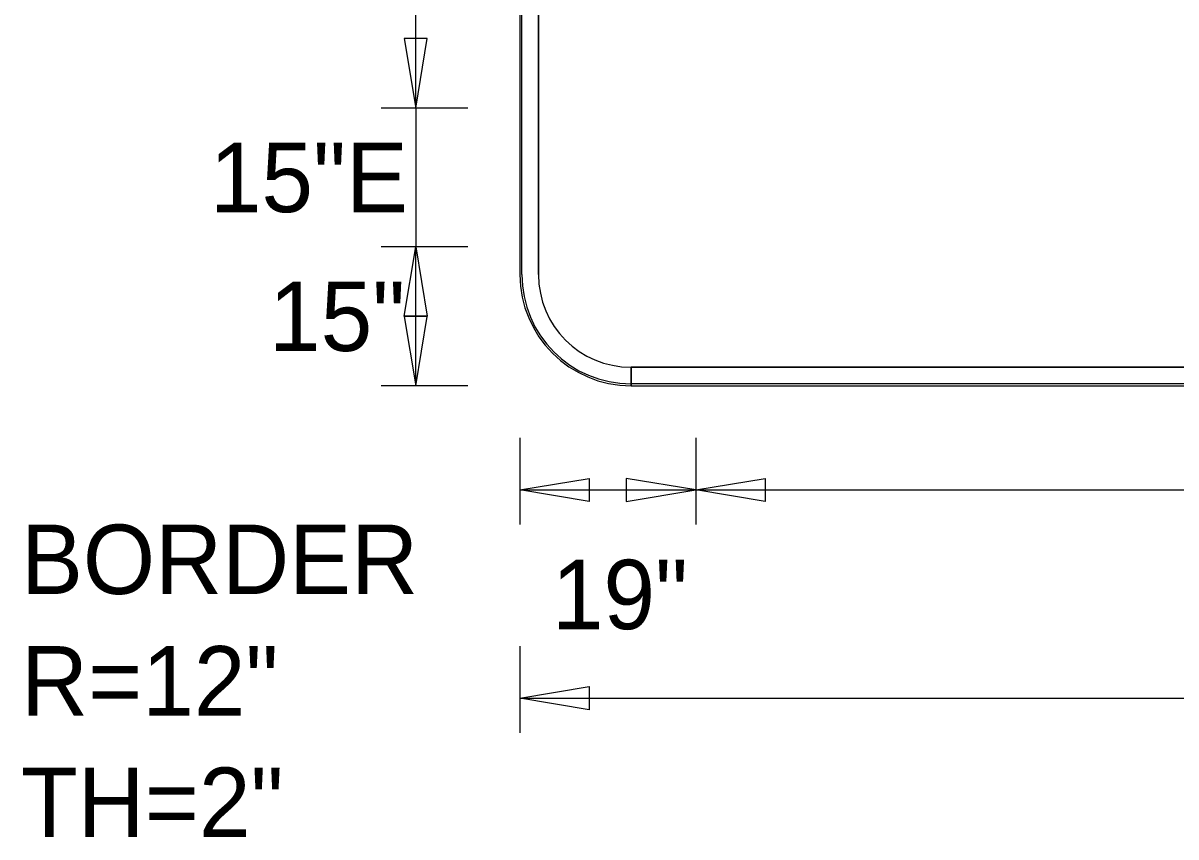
# Model space of a CAD drawing. Extents: x 1806251 to 1809821, y 414895 to 422886.
# Drawn here: x 1809675.858 to 1809677.104, y 415041.292 to 415042.172 of the extents above; entities that cross this region are included whole.
import ezdxf

# ---------------------------------------------------------------- set-up
doc = ezdxf.new("R2010")
doc.units = 0
for name, color, linetype in [('GSBWFILL', 7, 'Continuous'), ('GSCOLORFILL', 7, 'Continuous'), ('GSDIMS', 7, 'Continuous'), ('GSOUTLINE', 7, 'Continuous')]:
    doc.layers.add(name, color=color, linetype=linetype)

msp = doc.modelspace()

# ---------------------------------------------------------------- linework, layer by layer
at = {"layer": 'GSBWFILL'}
for p, q in [((1809676.3951, 415042.8611), (1809676.3951, 415041.9001)), ((1809676.4151, 415041.9001), (1809676.4151, 415042.8611)), ((1809676.5151, 415041.7801), (1809676.5151, 415041.8001)), ((1809678.6751, 415041.8001), (1809676.5153, 415041.8001)), ((1809676.5153, 415041.8001), (1809676.5153, 415041.7801)), ((1809676.5153, 415041.7801), (1809678.6751, 415041.7801))]:
    msp.add_line(p, q, dxfattribs=at)
for radius in [0.12, 0.1]:
    msp.add_arc((1809676.5151, 415041.9001), radius, 180, 270, dxfattribs=at)
at = {"layer": 'GSCOLORFILL'}
for p, q in [((1809676.3951, 415042.8611), (1809676.3951, 415041.9001)), ((1809676.3951, 415042.8611), (1809676.3951, 415041.9001)), ((1809676.3951, 415042.8611), (1809676.3951, 415041.9001)), ((1809676.3971, 415041.9001), (1809676.3971, 415042.8611)), ((1809676.4151, 415041.9001), (1809676.4151, 415042.8611)), ((1809676.5151, 415041.7801), (1809676.5151, 415041.8001)), ((1809678.6751, 415041.8001), (1809676.5153, 415041.8001)), ((1809676.5153, 415041.8001), (1809676.5153, 415041.7801)), ((1809676.5151, 415041.7801), (1809676.5151, 415041.7821)), ((1809678.6751, 415041.7821), (1809676.5151, 415041.7821)), ((1809676.5151, 415041.7821), (1809676.5151, 415041.7801)), ((1809676.5151, 415041.7801), (1809678.6751, 415041.7801)), ((1809676.5151, 415041.7801), (1809678.6751, 415041.7801)), ((1809676.5153, 415041.7801), (1809678.6751, 415041.7801))]:
    msp.add_line(p, q, dxfattribs=at)
for radius in [0.12, 0.12, 0.12, 0.118, 0.1]:
    msp.add_arc((1809676.5151, 415041.9001), radius, 180, 270, dxfattribs=at)
at = {"layer": 'GSDIMS'}
for p, q in [((1809676.2825, 415042.0801), (1809676.2825, 415042.477)), ((1809676.3388, 415042.0801), (1809676.245, 415042.0801)), ((1809676.3388, 415042.0801), (1809676.245, 415042.0801)), ((1809676.2825, 415042.0801), (1809676.2825, 415041.9301)), ((1809676.3388, 415041.9301), (1809676.245, 415041.9301)), ((1809676.3388, 415041.9301), (1809676.245, 415041.9301)), ((1809676.2825, 415041.78), (1809676.2825, 415041.9301)), ((1809676.3388, 415041.78), (1809676.245, 415041.78)), ((1809676.395, 415041.7237), (1809676.395, 415041.63)), ((1809676.585, 415041.7237), (1809676.585, 415041.63)), ((1809676.585, 415041.7237), (1809676.585, 415041.63)), ((1809676.395, 415041.6675), (1809676.585, 415041.6675)), ((1809676.585, 415041.6675), (1809678.605, 415041.6675)), ((1809676.395, 415041.4987), (1809676.395, 415041.405)), ((1809676.395, 415041.4425), (1809678.796, 415041.4425))]:
    msp.add_line(p, q, dxfattribs=at)
for points in [[(1809676.2825, 415042.0801), (1809676.295, 415042.1551), (1809676.27, 415042.1551)], [(1809676.2825, 415041.9301), (1809676.295, 415041.8551), (1809676.27, 415041.8551)], [(1809676.2825, 415041.78), (1809676.295, 415041.855), (1809676.27, 415041.855)], [(1809676.395, 415041.6675), (1809676.47, 415041.68), (1809676.47, 415041.655)], [(1809676.585, 415041.6675), (1809676.51, 415041.68), (1809676.51, 415041.655)], [(1809676.585, 415041.6675), (1809676.66, 415041.68), (1809676.66, 415041.655)], [(1809676.395, 415041.4425), (1809676.47, 415041.455), (1809676.47, 415041.43)]]:
    msp.add_lwpolyline(points, close=True, dxfattribs=at)
at = {"layer": 'GSOUTLINE'}
for p, q in [((1809676.3951, 415042.8611), (1809676.3951, 415041.9001)), ((1809676.4151, 415042.8611), (1809676.4151, 415041.9001)), ((1809676.5151, 415041.8001), (1809678.6751, 415041.8001)), ((1809676.5151, 415041.7801), (1809678.6751, 415041.7801))]:
    msp.add_line(p, q, dxfattribs=at)
for radius in [0.12, 0.1]:
    msp.add_arc((1809676.5151, 415041.9001), radius, 180, 270, dxfattribs=at)

# ---------------------------------------------------------------- texts
at = {"layer": 'GSDIMS'}
for s, p in [('15"E', (1809676.06, 415041.9676)), ('15"', (1809676.124, 415041.8176)), ('BORDER', (1809675.856, 415041.555)), ('19"', (1809676.4295, 415041.517)), ('R=12"', (1809675.856, 415041.4237)), ('TH=2"', (1809675.856, 415041.2925))]:
    msp.add_text(s, height=0.075, dxfattribs=at).set_placement(p)

doc.saveas('drawing.dxf')
